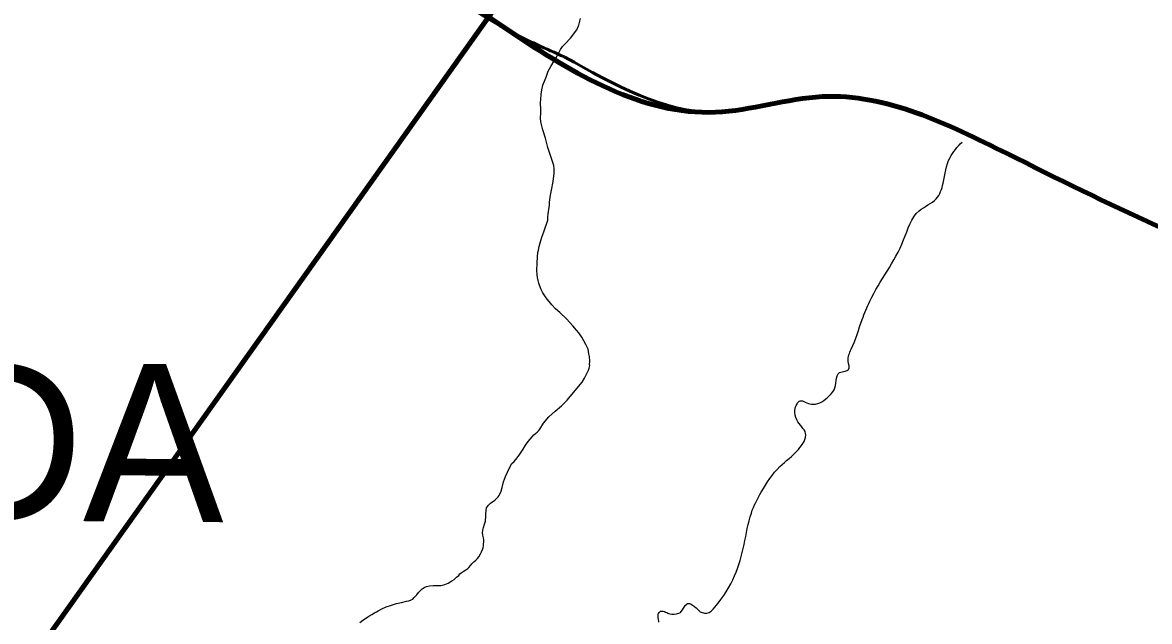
# Model space of a CAD drawing. Extents: x -1643653 to 4543381, y 1624270 to 13878484.
# Drawn here: x 709556 to 714916, y 8964898 to 8967746 of the extents above; entities that cross this region are included whole.
import ezdxf
from ezdxf.enums import TextEntityAlignment as Align

# ---------------------------------------------------------------- set-up
doc = ezdxf.new("R2010")
doc.units = 0
doc.header["$LTSCALE"] = 200
for name, color, linetype, lineweight in [('24', 7, 'Continuous', 25), ('26', 7, 'Continuous', 106), ('28', 7, 'Continuous', 53), ('60', 7, 'Continuous', 13), ('9', 7, 'Continuous', 90)]:
    doc.layers.add(name, color=color, linetype=linetype, lineweight=lineweight)
doc.layers.add('42', color=7, linetype='Continuous')

msp = doc.modelspace()

# ---------------------------------------------------------------- linework, layer by layer
at = {"layer": '24'}
for points in [[(712191.7, 8967711.2), (712200.9, 8967729.7), (712202.5, 8967733.4), (712209.5, 8967765.4)], [(712046.7, 8967486.3), (712056.6, 8967515.1), (712068, 8967536.8), (712085.3, 8967563.8), (712094.3, 8967578.9), (712108.4, 8967604.9), (712114.9, 8967617.8), (712124.7, 8967632.2), (712136.2, 8967644.8), (712162, 8967671.2), (712191.7, 8967711.2)], [(712010.1, 8966662.7), (712013.6, 8966680.7), (712018.3, 8966697.9), (712026.1, 8966724.5), (712034.9, 8966749.9), (712041.8, 8966770), (712048.3, 8966786.7), (712051.1, 8966796), (712053.9, 8966805.4), (712055.1, 8966820.5), (712056.4, 8966835.5), (712060.8, 8966868), (712061.7, 8966875.3), (712063.1, 8966891.8), (712067.3, 8966924.5), (712071.5, 8966948.2), (712079.1, 8966989.8), (712083.9, 8967030.2), (712084.2, 8967050), (712082.3, 8967065.3), (712071.5, 8967099), (712054.8, 8967152.1), (712043.2, 8967196.6), (712031.2, 8967236.3), (712025.9, 8967255.3), (712022.9, 8967266.6), (712021.3, 8967275.1), (712020.1, 8967289.9), (712021.3, 8967318.5), (712021.8, 8967333), (712019.9, 8967363), (712020.8, 8967382), (712022.9, 8967404.1), (712025.7, 8967426.3), (712030.2, 8967447.9), (712034.5, 8967455.4), (712046.7, 8967486.3)], [(711759.8, 8965408.9), (711762.8, 8965437.7), (711772.3, 8965449.9), (711782, 8965460.1), (711801.8, 8965475.1), (711812, 8965483.4), (711818.1, 8965490.2), (711822.9, 8965496.2), (711826.4, 8965502.4), (711831.9, 8965516.8), (711836.6, 8965535), (711844.2, 8965561.3), (711853.7, 8965587.6), (711862.3, 8965606.9), (711878.9, 8965640.7), (711881.7, 8965647.3), (711893.7, 8965658.9), (711907.8, 8965676), (711921, 8965693.7), (711937.6, 8965716.8), (711948.9, 8965735.5), (711961.2, 8965752.8), (711979.2, 8965774.9), (711988.2, 8965784.6), (712003.5, 8965798), (712011.1, 8965805.6), (712017.1, 8965812.5), (712033.5, 8965840.7), (712059.2, 8965870.5), (712089.4, 8965897), (712119.3, 8965922.3), (712146.4, 8965950.7), (712192.1, 8966005.7), (712217.5, 8966036.2), (712228.7, 8966055.3), (712241.9, 8966080.2), (712247.9, 8966092.2), (712251.6, 8966102.6), (712253.4, 8966114.4), (712253.2, 8966120.2), (712253.4, 8966136.1), (712252.7, 8966157.1), (712250.2, 8966169.6), (712246, 8966192.4), (712235.8, 8966214.5), (712215.5, 8966249.6), (712202.1, 8966269.7), (712191.2, 8966283.1), (712173.9, 8966303.2), (712143.5, 8966337.1), (712111.7, 8966366.2), (712091.6, 8966383.7), (712072.8, 8966403.6), (712045.8, 8966436.3), (712030.5, 8966459.8), (712020.8, 8966479.7), (712012.2, 8966506.2), (712007.8, 8966519.2), (712005.3, 8966533.7), (712003.9, 8966547.6), (712002.7, 8966566.2), (712003.7, 8966600.8), (712005.5, 8966632), (712006.5, 8966651.9), (712010.1, 8966662.7)], [(711161, 8964892.7), (711174.5, 8964903), (711187.8, 8964912.1), (711202.9, 8964922.2), (711217, 8964931.3), (711230.3, 8964939.3), (711239.5, 8964943.7), (711247.4, 8964948.7), (711265.6, 8964957.7), (711286, 8964966.3), (711305.5, 8964973.4), (711334.1, 8964982.8), (711358.9, 8964988.4), (711381.9, 8964993.7), (711392.8, 8964996.2), (711403.7, 8965000), (711411.9, 8965003.8), (711419, 8965010.9), (711432, 8965024.8), (711439.7, 8965034.5), (711450.9, 8965046), (711456.2, 8965052.5), (711466, 8965058.7), (711477.8, 8965064.3), (711491.9, 8965066.9), (711508.5, 8965068.4), (711519.7, 8965068.4), (711532, 8965068.8), (711539, 8965068.8), (711545.8, 8965068.8), (711552.3, 8965069.7), (711564.4, 8965073), (711580.7, 8965080), (711598.1, 8965090.7), (711608.4, 8965097.7), (711619.6, 8965107.5), (711630.5, 8965116.6), (711636.6, 8965123.5), (711642.2, 8965128), (711652.5, 8965134.4), (711664.9, 8965142.4), (711673.5, 8965148.9), (711679.4, 8965154.8), (711686.5, 8965163.6), (711692.4, 8965171.9), (711702.1, 8965181.3), (711711.6, 8965189), (711715.2, 8965192.5), (711719.9, 8965197.2), (711725.5, 8965204.8), (711734.4, 8965219), (711739.7, 8965228.7), (711743.5, 8965239), (711746.5, 8965248.2), (711748.2, 8965257.3), (711748.8, 8965265), (711750.3, 8965277.4), (711749.5, 8965286.2), (711747.7, 8965295.9), (711745, 8965307.4), (711743.6, 8965319.8), (711745.3, 8965332.2), (711748.9, 8965344.8), (711753.3, 8965359.9), (711757.7, 8965374.3), (711758.6, 8965382), (711758.9, 8965390.2), (711759.8, 8965401.7), (711759.8, 8965408.9)], [(712582.1, 8964894.2), (712581.8, 8964899.4), (712580.7, 8964907.5), (712579.6, 8964916.1), (712579, 8964925.6), (712579, 8964931.7), (712580.2, 8964935.9), (712583.5, 8964940.6), (712587.1, 8964943.4), (712590.5, 8964945.7), (712596.1, 8964946.2), (712603.6, 8964945.7), (712610, 8964944.3), (712614.8, 8964942.3), (712619.8, 8964939.8), (712624.8, 8964937.3), (712628.9, 8964935.6), (712634.8, 8964933.4), (712643.5, 8964931.5), (712654.6, 8964931.5), (712665.8, 8964933.1), (712678, 8964937), (712685.3, 8964940.7), (712689.2, 8964944.3), (712694.8, 8964952.1), (712700.1, 8964960.4), (712705.4, 8964969.6), (712709.6, 8964975.5), (712715.7, 8964980), (712719, 8964982.2), (712724.1, 8964983), (712728.5, 8964983), (712732.4, 8964981.6), (712735.5, 8964979.4), (712742.2, 8964975.2), (712751.4, 8964968.5), (712759.2, 8964961.6), (712771.2, 8964950.7), (712778.7, 8964943.7), (712788.8, 8964939.7)]]:
    msp.add_lwpolyline(points, dxfattribs=at)
msp.add_spline([(712788.8, 8964939.7), (712810, 8964936.4), (712849.2, 8964965.8), (712942.3, 8965114.4), (712988, 8965263.1), (713022.3, 8965413.3), (713069.7, 8965512.9), (713157.9, 8965633.8), (713246.1, 8965715.4), (713280.3, 8965792.2), (713237.9, 8965855.9), (713229.7, 8965902.9), (713239.5, 8965932.3), (713254.2, 8965947.1), (713278.7, 8965940.5), (713308.1, 8965930.7), (713347.3, 8965937.3), (713384.8, 8965963.4), (713415.9, 8965999.3), (713425.7, 8966043.5), (713442, 8966081), (713468.1, 8966087.6), (713484.5, 8966095.8), (713482.8, 8966135), (713497.5, 8966192.2), (713549.8, 8966334.3), (713585.7, 8966420.9), (713746.6, 8966711.8), (713820.1, 8966850.6), (713901.8, 8966907.8), (713934.4, 8966981.3), (713967.1, 8967103.9), (714024.2, 8967177.4)], degree=3, dxfattribs=at)
at = {"layer": '26'}
for points in [[(676174.9, 8960921), (676589.7, 8959851), (677298.5, 8959085), (677905.7, 8958370.4), (678108.1, 8958127.9), (678628.8, 8957871.5), (679175.3, 8957678.5), (679634.1, 8957740.2), (680271.7, 8957890.1), (680680.6, 8958130.1), (682556.7, 8958821.8), (683435.7, 8958881.7), (684580.7, 8958673.6), (685598.3, 8958453.2), (686374.5, 8958348.3), (687212.1, 8957836.1), (687682.2, 8957630.7), (688306.1, 8957615.5), (689591.9, 8957533.9), (690585.7, 8957606.1), (691389.1, 8957793.5), (691759.3, 8957957.3), (692919.9, 8958245), (693572, 8958700.2), (694136.4, 8959422.7), (694705.3, 8960908.2), (694927.7, 8961937.4), (695327.4, 8962800.5), (695494.2, 8963028.7), (696954.2, 8966672.4), (698159, 8968028.2), (699003.1, 8968647.8), (699373.7, 8968875.2), (699705.8, 8969051.9), (700930.8, 8969479.2), (701631.8, 8969565.3), (702395, 8969409.6), (703157, 8969037.7), (703804.2, 8968640.8), (704732, 8968306.3), (704974.2, 8968343.5), (705432.6, 8968328.9), (706400.3, 8968312.2), (707482.9, 8968320.5), (708005.4, 8968381.9), (708718.3, 8968340.8), (709660.3, 8968260.6), (710627.7, 8968180.3), (711187.5, 8968089), (711873, 8967704.7), (712851.5, 8967319.2), (713361.3, 8967393.4), (714238.5, 8967122.7), (715674, 8966506.4), (716373.4, 8966312.8), (717313.4, 8965902), (718673.1, 8965375), (719658.3, 8965140.1)], [(691088.7, 8957705.7), (691389.1, 8957793.5), (691759.3, 8957957.3), (692919.9, 8958245), (693572, 8958700.2), (694136.4, 8959422.7), (694705.3, 8960908.2), (694927.7, 8961937.4), (695327.4, 8962800.5), (695494.2, 8963028.7), (696954.2, 8966672.4), (698159, 8968028.2), (699003.1, 8968647.8), (699373.7, 8968875.2), (699705.8, 8969051.9), (700930.8, 8969479.2), (701631.8, 8969565.3), (702395, 8969409.6), (703157, 8969037.7), (703804.2, 8968640.8), (704732, 8968306.3), (704974.2, 8968343.5), (705432.6, 8968328.9), (706400.3, 8968312.2), (707482.9, 8968320.5), (708005.4, 8968381.9), (708718.3, 8968340.8), (709660.3, 8968260.6), (710627.7, 8968180.3), (711187.5, 8968089), (711873, 8967704.7), (712851.5, 8967319.2), (713361.3, 8967393.4), (714238.5, 8967122.7), (715674, 8966506.4), (716373.4, 8966312.8), (717313.4, 8965902), (718673.1, 8965375), (719658.3, 8965140.1)]]:
    msp.add_spline(points, degree=3, dxfattribs=at)
at = {"layer": '28'}
msp.add_line((712135.6, 8967581.5), (712133.2, 8967582.6), dxfattribs=at)
for points in [[(712133.2, 8967582.6), (711873, 8967704.7), (711187.5, 8968089), (710627.7, 8968180.3), (709660.3, 8968260.6)], [(719615.4, 8965150.3), (718673.1, 8965375), (717313.4, 8965902), (716373.4, 8966312.8), (715674, 8966506.4), (714238.5, 8967122.7), (713361.3, 8967393.4), (712851.5, 8967319.2), (712135.6, 8967581.5)]]:
    msp.add_spline(points, degree=3, dxfattribs=at)
at = {"layer": '60', "lineweight": 25}
msp.add_spline([(814781, 9009175.5), (814787.2, 9009173.4), (814796.9, 9009173.4), (814799.4, 9009172.4), (814805.1, 9009174.5), (814805.6, 9009176.5), (814811.7, 9009179.5), (814811.7, 9009179.5), (814801.5, 9009181), (814790.7, 9009181.5), (814784.1, 9009183.1), (814777.4, 9009185.1), (814778.4, 9009175.5)], degree=3, dxfattribs=at)
at = {"layer": '9'}
msp.add_lwpolyline([(691582, 8951218.7), (697371.2, 8956056), (705081.2, 8958366.8), (713138.6, 8969695)], dxfattribs=at)

# ---------------------------------------------------------------- texts
at = {"layer": '42'}
msp.add_text('FORRAGEIRA IRRIGADA', height=750, rotation=359.575, dxfattribs=at).set_placement((704633.4, 8965413.2), align=Align.CENTER)

doc.saveas('drawing.dxf')
